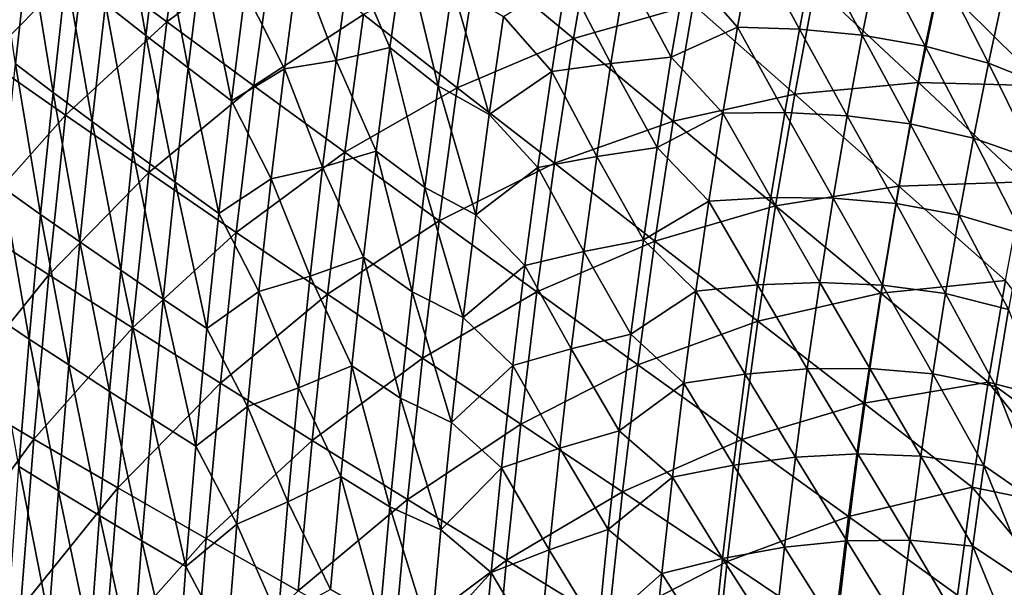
# Model space of a CAD drawing. Header units: millimetres. Extents: x -300 to 300, y -500 to 500.
# Tile 577 of 656: x -245 to -164, y 129 to 176. Entities that reach past the tile are written whole.
import ezdxf

# ---------------------------------------------------------------- set-up
doc = ezdxf.new("R2010")
doc.units = ezdxf.units.MM
doc.header["$LTSCALE"] = 81.481481
doc.layers.add('20', color=7, linetype='CONTINUOUS')
doc.layers.add('22', color=7, linetype='CONTINUOUS')

msp = doc.modelspace()

# ---------------------------------------------------------------- linework, layer by layer
at = {"layer": '20', "color": 7, "linetype": 'CONTINUOUS'}
for points in [[(-233.155, 175.691, 55.305), (-231.514, 187.835, 55.445), (-240.044, 180.812, 52.918), (-233.155, 175.691, 55.305)], [(-233.155, 175.691, 55.305), (-224.332, 182.168, 57.669), (-231.514, 187.835, 55.445), (-233.155, 175.691, 55.305)], [(-248.139, 172.54, 50.232), (-240.044, 180.812, 52.918), (-246.581, 185.729, 50.365), (-248.139, 172.54, 50.232)], [(-199.4, 174.3, 63.561), (-197.683, 184.34, 63.701), (-207.408, 180.947, 61.794), (-199.4, 174.3, 63.561)], [(-199.4, 174.3, 63.561), (-189.485, 177.114, 65.322), (-197.683, 184.34, 63.701), (-199.4, 174.3, 63.561)], [(-225.932, 170.372, 57.531), (-224.332, 182.168, 57.669), (-233.155, 175.691, 55.305), (-225.932, 170.372, 57.531)], [(-225.932, 170.372, 57.531), (-216.838, 176.294, 59.737), (-224.332, 182.168, 57.669), (-225.932, 170.372, 57.531)], [(-241.573, 167.952, 52.784), (-240.044, 180.812, 52.918), (-248.139, 172.54, 50.232), (-241.573, 167.952, 52.784)], [(-241.573, 167.952, 52.784), (-233.155, 175.691, 55.305), (-240.044, 180.812, 52.918), (-241.573, 167.952, 52.784)], [(-209.049, 170.219, 61.655), (-207.408, 180.947, 61.794), (-216.838, 176.294, 59.737), (-209.049, 170.219, 61.655)], [(-209.049, 170.219, 61.655), (-199.4, 174.3, 63.561), (-207.408, 180.947, 61.794), (-209.049, 170.219, 61.655)], [(-170.774, 170.649, 68.289), (-169.028, 178.985, 68.418), (-179.347, 178.671, 66.94), (-170.774, 170.649, 68.289)], [(-170.774, 170.649, 68.289), (-160.345, 170.371, 69.634), (-169.028, 178.985, 68.418), (-170.774, 170.649, 68.289)], [(-160.345, 170.371, 69.634), (-158.57, 178.071, 69.758), (-169.028, 178.985, 68.418), (-160.345, 170.371, 69.634)], [(-181.052, 169.681, 66.808), (-179.347, 178.671, 66.94), (-189.485, 177.114, 65.322), (-181.052, 169.681, 66.808)], [(-181.052, 169.681, 66.808), (-170.774, 170.649, 68.289), (-179.347, 178.671, 66.94), (-181.052, 169.681, 66.808)], [(-191.136, 167.453, 65.188), (-189.485, 177.114, 65.322), (-199.4, 174.3, 63.561), (-191.136, 167.453, 65.188)], [(-191.136, 167.453, 65.188), (-181.052, 169.681, 66.808), (-189.485, 177.114, 65.322), (-191.136, 167.453, 65.188)], [(-234.651, 163.177, 55.172), (-233.155, 175.691, 55.305), (-241.573, 167.952, 52.784), (-234.651, 163.177, 55.172)], [(-234.651, 163.177, 55.172), (-225.932, 170.372, 57.531), (-233.155, 175.691, 55.305), (-234.651, 163.177, 55.172)], [(-218.393, 164.862, 59.602), (-216.838, 176.294, 59.737), (-225.932, 170.372, 57.531), (-218.393, 164.862, 59.602)], [(-218.393, 164.862, 59.602), (-209.049, 170.219, 61.655), (-216.838, 176.294, 59.737), (-218.393, 164.862, 59.602)], [(-200.985, 163.951, 63.427), (-199.4, 174.3, 63.561), (-209.049, 170.219, 61.655), (-200.985, 163.951, 63.427)], [(-200.985, 163.951, 63.427), (-191.136, 167.453, 65.188), (-199.4, 174.3, 63.561), (-200.985, 163.951, 63.427)], [(-249.547, 158.948, 50.107), (-241.573, 167.952, 52.784), (-248.139, 172.54, 50.232), (-249.547, 158.948, 50.107)], [(-227.391, 158.22, 57.4), (-225.932, 170.372, 57.531), (-234.651, 163.177, 55.172), (-227.391, 158.22, 57.4)], [(-227.391, 158.22, 57.4), (-218.393, 164.862, 59.602), (-225.932, 170.372, 57.531), (-227.391, 158.22, 57.4)], [(-210.557, 159.166, 61.523), (-209.049, 170.219, 61.655), (-218.393, 164.862, 59.602), (-210.557, 159.166, 61.523)], [(-210.557, 159.166, 61.523), (-200.985, 163.951, 63.427), (-209.049, 170.219, 61.655), (-210.557, 159.166, 61.523)], [(-172.403, 162.05, 68.164), (-170.774, 170.649, 68.289), (-181.052, 169.681, 66.808), (-172.403, 162.05, 68.164)], [(-172.403, 162.05, 68.164), (-162.006, 162.424, 69.513), (-170.774, 170.649, 68.289), (-172.403, 162.05, 68.164)], [(-162.006, 162.424, 69.513), (-160.345, 170.371, 69.634), (-170.774, 170.649, 68.289), (-162.006, 162.424, 69.513)], [(-182.636, 160.413, 66.681), (-181.052, 169.681, 66.808), (-191.136, 167.453, 65.188), (-182.636, 160.413, 66.681)], [(-182.636, 160.413, 66.681), (-172.403, 162.05, 68.164), (-181.052, 169.681, 66.808), (-182.636, 160.413, 66.681)], [(-242.956, 154.704, 52.66), (-241.573, 167.952, 52.784), (-249.547, 158.948, 50.107), (-242.956, 154.704, 52.66)], [(-242.956, 154.704, 52.66), (-234.651, 163.177, 55.172), (-241.573, 167.952, 52.784), (-242.956, 154.704, 52.66)], [(-192.662, 157.497, 65.061), (-191.136, 167.453, 65.188), (-200.985, 163.951, 63.427), (-192.662, 157.497, 65.061)], [(-192.662, 157.497, 65.061), (-182.636, 160.413, 66.681), (-191.136, 167.453, 65.188), (-192.662, 157.497, 65.061)], [(-219.812, 153.087, 59.474), (-218.393, 164.862, 59.602), (-227.391, 158.22, 57.4), (-219.812, 153.087, 59.474)], [(-219.812, 153.087, 59.474), (-210.557, 159.166, 61.523), (-218.393, 164.862, 59.602), (-219.812, 153.087, 59.474)], [(-202.441, 153.291, 63.301), (-200.985, 163.951, 63.427), (-210.557, 159.166, 61.523), (-202.441, 153.291, 63.301)], [(-202.441, 153.291, 63.301), (-192.662, 157.497, 65.061), (-200.985, 163.951, 63.427), (-202.441, 153.291, 63.301)], [(-236.004, 150.289, 55.048), (-234.651, 163.177, 55.172), (-242.956, 154.704, 52.66), (-236.004, 150.289, 55.048)], [(-236.004, 150.289, 55.048), (-227.391, 158.22, 57.4), (-234.651, 163.177, 55.172), (-236.004, 150.289, 55.048)], [(-173.915, 153.187, 68.045), (-172.403, 162.05, 68.164), (-182.636, 160.413, 66.681), (-173.915, 153.187, 68.045)], [(-173.915, 153.187, 68.045), (-163.555, 154.229, 69.397), (-172.403, 162.05, 68.164), (-173.915, 153.187, 68.045)], [(-163.555, 154.229, 69.397), (-162.006, 162.424, 69.513), (-172.403, 162.05, 68.164), (-163.555, 154.229, 69.397)], [(-184.099, 150.863, 66.56), (-182.636, 160.413, 66.681), (-192.662, 157.497, 65.061), (-184.099, 150.863, 66.56)], [(-184.099, 150.863, 66.56), (-173.915, 153.187, 68.045), (-182.636, 160.413, 66.681), (-184.099, 150.863, 66.56)], [(-250.809, 144.952, 49.992), (-242.956, 154.704, 52.66), (-249.547, 158.948, 50.107), (-250.809, 144.952, 49.992)], [(-211.932, 147.784, 61.4), (-210.557, 159.166, 61.523), (-219.812, 153.087, 59.474), (-211.932, 147.784, 61.4)], [(-211.932, 147.784, 61.4), (-202.441, 153.291, 63.301), (-210.557, 159.166, 61.523), (-211.932, 147.784, 61.4)], [(-228.711, 145.708, 57.278), (-227.391, 158.22, 57.4), (-236.004, 150.289, 55.048), (-228.711, 145.708, 57.278)], [(-228.711, 145.708, 57.278), (-219.812, 153.087, 59.474), (-227.391, 158.22, 57.4), (-228.711, 145.708, 57.278)], [(-194.064, 147.244, 64.94), (-192.662, 157.497, 65.061), (-202.441, 153.291, 63.301), (-194.064, 147.244, 64.94)], [(-194.064, 147.244, 64.94), (-184.099, 150.863, 66.56), (-192.662, 157.497, 65.061), (-194.064, 147.244, 64.94)], [(-244.194, 141.065, 52.544), (-242.956, 154.704, 52.66), (-250.809, 144.952, 49.992), (-244.194, 141.065, 52.544)], [(-244.194, 141.065, 52.544), (-236.004, 150.289, 55.048), (-242.956, 154.704, 52.66), (-244.194, 141.065, 52.544)], [(-164.994, 145.782, 69.286), (-163.555, 154.229, 69.397), (-173.915, 153.187, 68.045), (-164.994, 145.782, 69.286)], [(-164.994, 145.782, 69.286), (-155.052, 143.226, 70.472), (-163.555, 154.229, 69.397), (-164.994, 145.782, 69.286)], [(-221.096, 140.967, 59.355), (-219.812, 153.087, 59.474), (-228.711, 145.708, 57.278), (-221.096, 140.967, 59.355)], [(-221.096, 140.967, 59.355), (-211.932, 147.784, 61.4), (-219.812, 153.087, 59.474), (-221.096, 140.967, 59.355)], [(-203.77, 142.317, 63.182), (-202.441, 153.291, 63.301), (-211.932, 147.784, 61.4), (-203.77, 142.317, 63.182)], [(-203.77, 142.317, 63.182), (-194.064, 147.244, 64.94), (-202.441, 153.291, 63.301), (-203.77, 142.317, 63.182)], [(-175.313, 144.056, 67.931), (-173.915, 153.187, 68.045), (-184.099, 150.863, 66.56), (-175.313, 144.056, 67.931)], [(-175.313, 144.056, 67.931), (-164.994, 145.782, 69.286), (-173.915, 153.187, 68.045), (-175.313, 144.056, 67.931)], [(-185.443, 141.03, 66.445), (-184.099, 150.863, 66.56), (-194.064, 147.244, 64.94), (-185.443, 141.03, 66.445)], [(-185.443, 141.03, 66.445), (-175.313, 144.056, 67.931), (-184.099, 150.863, 66.56), (-185.443, 141.03, 66.445)], [(-237.217, 137.023, 54.934), (-236.004, 150.289, 55.048), (-244.194, 141.065, 52.544), (-237.217, 137.023, 54.934)], [(-237.217, 137.023, 54.934), (-228.711, 145.708, 57.278), (-236.004, 150.289, 55.048), (-237.217, 137.023, 54.934)], [(-213.177, 136.071, 61.284), (-211.932, 147.784, 61.4), (-221.096, 140.967, 59.355), (-213.177, 136.071, 61.284)], [(-213.177, 136.071, 61.284), (-203.77, 142.317, 63.182), (-211.932, 147.784, 61.4), (-213.177, 136.071, 61.284)], [(-195.343, 136.69, 64.826), (-194.064, 147.244, 64.94), (-203.77, 142.317, 63.182), (-195.343, 136.69, 64.826)], [(-195.343, 136.69, 64.826), (-185.443, 141.03, 66.445), (-194.064, 147.244, 64.94), (-195.343, 136.69, 64.826)], [(-229.895, 132.833, 57.165), (-228.711, 145.708, 57.278), (-237.217, 137.023, 54.934), (-229.895, 132.833, 57.165)], [(-229.895, 132.833, 57.165), (-221.096, 140.967, 59.355), (-228.711, 145.708, 57.278), (-229.895, 132.833, 57.165)], [(-166.323, 137.083, 69.179), (-164.994, 145.782, 69.286), (-175.313, 144.056, 67.931), (-166.323, 137.083, 69.179)], [(-166.323, 137.083, 69.179), (-156.386, 135.049, 70.37), (-164.994, 145.782, 69.286), (-166.323, 137.083, 69.179)], [(-156.386, 135.049, 70.37), (-155.052, 143.226, 70.472), (-164.994, 145.782, 69.286), (-156.386, 135.049, 70.37)], [(-251.927, 130.545, 49.887), (-244.194, 141.065, 52.544), (-250.809, 144.952, 49.992), (-251.927, 130.545, 49.887)], [(-176.598, 134.656, 67.823), (-175.313, 144.056, 67.931), (-185.443, 141.03, 66.445), (-176.598, 134.656, 67.823)], [(-176.598, 134.656, 67.823), (-166.323, 137.083, 69.179), (-175.313, 144.056, 67.931), (-176.598, 134.656, 67.823)], [(-204.973, 131.024, 63.07), (-203.77, 142.317, 63.182), (-213.177, 136.071, 61.284), (-204.973, 131.024, 63.07)], [(-204.973, 131.024, 63.07), (-195.343, 136.69, 64.826), (-203.77, 142.317, 63.182), (-204.973, 131.024, 63.07)], [(-245.292, 127.029, 52.439), (-244.194, 141.065, 52.544), (-251.927, 130.545, 49.887), (-245.292, 127.029, 52.439)], [(-245.292, 127.029, 52.439), (-237.217, 137.023, 54.934), (-244.194, 141.065, 52.544), (-245.292, 127.029, 52.439)], [(-222.248, 128.497, 59.245), (-221.096, 140.967, 59.355), (-229.895, 132.833, 57.165), (-222.248, 128.497, 59.245)], [(-222.248, 128.497, 59.245), (-213.177, 136.071, 61.284), (-221.096, 140.967, 59.355), (-222.248, 128.497, 59.245)], [(-186.67, 130.911, 66.337), (-185.443, 141.03, 66.445), (-195.343, 136.69, 64.826), (-186.67, 130.911, 66.337)], [(-186.67, 130.911, 66.337), (-176.598, 134.656, 67.823), (-185.443, 141.03, 66.445), (-186.67, 130.911, 66.337)], [(-238.292, 123.376, 54.829), (-237.217, 137.023, 54.934), (-245.292, 127.029, 52.439), (-238.292, 123.376, 54.829)], [(-238.292, 123.376, 54.829), (-229.895, 132.833, 57.165), (-237.217, 137.023, 54.934), (-238.292, 123.376, 54.829)], [(-196.502, 125.834, 64.719), (-195.343, 136.69, 64.826), (-204.973, 131.024, 63.07), (-196.502, 125.834, 64.719)], [(-196.502, 125.834, 64.719), (-186.67, 130.911, 66.337), (-195.343, 136.69, 64.826), (-196.502, 125.834, 64.719)], [(-167.545, 128.129, 69.079), (-166.323, 137.083, 69.179), (-176.598, 134.656, 67.823), (-167.545, 128.129, 69.079)], [(-167.545, 128.129, 69.079), (-157.616, 126.628, 70.273), (-166.323, 137.083, 69.179), (-167.545, 128.129, 69.079)], [(-157.616, 126.628, 70.273), (-156.386, 135.049, 70.37), (-166.323, 137.083, 69.179), (-157.616, 126.628, 70.273)], [(-214.294, 124.022, 61.177), (-213.177, 136.071, 61.284), (-222.248, 128.497, 59.245), (-214.294, 124.022, 61.177)], [(-214.294, 124.022, 61.177), (-204.973, 131.024, 63.07), (-213.177, 136.071, 61.284), (-214.294, 124.022, 61.177)], [(-177.77, 124.985, 67.721), (-176.598, 134.656, 67.823), (-186.67, 130.911, 66.337), (-177.77, 124.985, 67.721)], [(-177.77, 124.985, 67.721), (-167.545, 128.129, 69.079), (-176.598, 134.656, 67.823), (-177.77, 124.985, 67.721)], [(-230.945, 119.59, 57.062), (-229.895, 132.833, 57.165), (-238.292, 123.376, 54.829), (-230.945, 119.59, 57.062)], [(-230.945, 119.59, 57.062), (-222.248, 128.497, 59.245), (-229.895, 132.833, 57.165), (-230.945, 119.59, 57.062)], [(-206.053, 119.412, 62.967), (-204.973, 131.024, 63.07), (-214.294, 124.022, 61.177), (-206.053, 119.412, 62.967)], [(-206.053, 119.412, 62.967), (-196.502, 125.834, 64.719), (-204.973, 131.024, 63.07), (-206.053, 119.412, 62.967)], [(-187.782, 120.503, 66.236), (-186.67, 130.911, 66.337), (-196.502, 125.834, 64.719), (-187.782, 120.503, 66.236)], [(-187.782, 120.503, 66.236), (-177.77, 124.985, 67.721), (-186.67, 130.911, 66.337), (-187.782, 120.503, 66.236)], [(-252.903, 115.724, 49.792), (-245.292, 127.029, 52.439), (-251.927, 130.545, 49.887), (-252.903, 115.724, 49.792)]]:
    msp.add_3dface(points, dxfattribs=at)
at = {"layer": '22', "color": 7, "linetype": 'CONTINUOUS'}
for points in [[(-238.249, 177.171, 37.759), (-237.073, 186.712, 37.853), (-234.881, 174.552, 39.019), (-238.249, 177.171, 37.759)], [(-234.881, 174.552, 39.019), (-237.073, 186.712, 37.853), (-233.716, 183.961, 39.114), (-234.881, 174.552, 39.019)], [(-245.721, 172.203, 35.043), (-247.591, 184.656, 33.761), (-244.608, 182.224, 35.129), (-245.721, 172.203, 35.043)], [(-234.881, 174.552, 39.019), (-233.716, 183.961, 39.114), (-231.392, 171.872, 40.242), (-234.881, 174.552, 39.019)], [(-231.392, 171.872, 40.242), (-233.716, 183.961, 39.114), (-230.24, 181.146, 40.338), (-231.392, 171.872, 40.242)], [(-245.721, 172.203, 35.043), (-244.608, 182.224, 35.129), (-242.597, 169.836, 36.374), (-245.721, 172.203, 35.043)], [(-242.597, 169.836, 36.374), (-244.608, 182.224, 35.129), (-241.493, 179.729, 36.462), (-242.597, 169.836, 36.374)], [(-184.524, 182.231, 50.859), (-185.808, 175.254, 50.76), (-190.035, 180.069, 49.94), (-184.524, 182.231, 50.859)], [(-184.524, 182.231, 50.859), (-180.654, 175.09, 51.608), (-185.808, 175.254, 50.76), (-184.524, 182.231, 50.859)], [(-179.355, 181.845, 51.707), (-180.654, 175.09, 51.608), (-184.524, 182.231, 50.859), (-179.355, 181.845, 51.707)], [(-213.435, 181.949, 44.989), (-214.642, 173.543, 44.889), (-217.923, 181.138, 43.874), (-213.435, 181.949, 44.989)], [(-213.435, 181.949, 44.989), (-210.63, 170.384, 45.916), (-214.642, 173.543, 44.889), (-213.435, 181.949, 44.989)], [(-209.441, 178.644, 46.015), (-210.63, 170.384, 45.916), (-213.435, 181.949, 44.989), (-209.441, 178.644, 46.015)], [(-179.355, 181.845, 51.707), (-175.449, 174.583, 52.416), (-180.654, 175.09, 51.608), (-179.355, 181.845, 51.707)], [(-174.14, 181.114, 52.514), (-175.449, 174.583, 52.416), (-179.355, 181.845, 51.707), (-174.14, 181.114, 52.514)], [(-231.392, 171.872, 40.242), (-230.24, 181.146, 40.338), (-227.787, 169.133, 41.427), (-231.392, 171.872, 40.242)], [(-227.787, 169.133, 41.427), (-230.24, 181.146, 40.338), (-226.648, 178.268, 41.522), (-227.787, 169.133, 41.427)], [(-223.399, 171.787, 42.629), (-226.648, 178.268, 41.522), (-222.22, 180.714, 42.728), (-223.399, 171.787, 42.629)], [(-223.399, 171.787, 42.629), (-222.22, 180.714, 42.728), (-219.112, 172.484, 43.775), (-223.399, 171.787, 42.629)], [(-222.22, 180.714, 42.728), (-217.923, 181.138, 43.874), (-219.112, 172.484, 43.775), (-222.22, 180.714, 42.728)], [(-217.923, 181.138, 43.874), (-214.642, 173.543, 44.889), (-219.112, 172.484, 43.775), (-217.923, 181.138, 43.874)], [(-174.14, 181.114, 52.514), (-170.214, 173.667, 53.184), (-175.449, 174.583, 52.416), (-174.14, 181.114, 52.514)], [(-168.901, 179.972, 53.28), (-170.214, 173.667, 53.184), (-174.14, 181.114, 52.514), (-168.901, 179.972, 53.28)], [(-195.066, 179.78, 49.013), (-196.303, 172.237, 48.913), (-199.996, 179.334, 48.049), (-195.066, 179.78, 49.013)], [(-195.066, 179.78, 49.013), (-191.292, 172.751, 49.84), (-196.303, 172.237, 48.913), (-195.066, 179.78, 49.013)], [(-190.035, 180.069, 49.94), (-191.292, 172.751, 49.84), (-195.066, 179.78, 49.013), (-190.035, 180.069, 49.94)], [(-190.035, 180.069, 49.94), (-185.808, 175.254, 50.76), (-191.292, 172.751, 49.84), (-190.035, 180.069, 49.94)], [(-168.901, 179.972, 53.28), (-164.979, 172.246, 53.91), (-170.214, 173.667, 53.184), (-168.901, 179.972, 53.28)], [(-163.668, 178.321, 54.004), (-164.979, 172.246, 53.91), (-168.901, 179.972, 53.28), (-163.668, 178.321, 54.004)], [(-242.597, 169.836, 36.374), (-241.493, 179.729, 36.462), (-239.345, 167.41, 37.669), (-242.597, 169.836, 36.374)], [(-239.345, 167.41, 37.669), (-241.493, 179.729, 36.462), (-238.249, 177.171, 37.759), (-239.345, 167.41, 37.669)], [(-199.996, 179.334, 48.049), (-201.214, 171.562, 47.949), (-205.222, 176.14, 47.014), (-199.996, 179.334, 48.049)], [(-199.996, 179.334, 48.049), (-196.303, 172.237, 48.913), (-201.214, 171.562, 47.949), (-199.996, 179.334, 48.049)], [(-227.787, 169.133, 41.427), (-226.648, 178.268, 41.522), (-223.399, 171.787, 42.629), (-227.787, 169.133, 41.427)], [(-209.441, 178.644, 46.015), (-206.407, 167.999, 46.915), (-210.63, 170.384, 45.916), (-209.441, 178.644, 46.015)], [(-205.222, 176.14, 47.014), (-206.407, 167.999, 46.915), (-209.441, 178.644, 46.015), (-205.222, 176.14, 47.014)], [(-163.668, 178.321, 54.004), (-159.781, 170.194, 54.592), (-164.979, 172.246, 53.91), (-163.668, 178.321, 54.004)], [(-158.482, 176.034, 54.684), (-159.781, 170.194, 54.592), (-163.668, 178.321, 54.004), (-158.482, 176.034, 54.684)], [(-239.345, 167.41, 37.669), (-238.249, 177.171, 37.759), (-235.966, 164.927, 38.929), (-239.345, 167.41, 37.669)], [(-235.966, 164.927, 38.929), (-238.249, 177.171, 37.759), (-234.881, 174.552, 39.019), (-235.966, 164.927, 38.929)], [(-205.222, 176.14, 47.014), (-201.214, 171.562, 47.949), (-206.407, 167.999, 46.915), (-205.222, 176.14, 47.014)], [(-185.808, 175.254, 50.76), (-187.023, 168.114, 50.663), (-191.292, 172.751, 49.84), (-185.808, 175.254, 50.76)], [(-185.808, 175.254, 50.76), (-181.884, 168.176, 51.512), (-187.023, 168.114, 50.663), (-185.808, 175.254, 50.76)], [(-180.654, 175.09, 51.608), (-181.884, 168.176, 51.512), (-185.808, 175.254, 50.76), (-180.654, 175.09, 51.608)], [(-180.654, 175.09, 51.608), (-176.69, 167.897, 52.321), (-181.884, 168.176, 51.512), (-180.654, 175.09, 51.608)], [(-175.449, 174.583, 52.416), (-176.69, 167.897, 52.321), (-180.654, 175.09, 51.608), (-175.449, 174.583, 52.416)], [(-235.966, 164.927, 38.929), (-234.881, 174.552, 39.019), (-232.466, 162.386, 40.151), (-235.966, 164.927, 38.929)], [(-232.466, 162.386, 40.151), (-234.881, 174.552, 39.019), (-231.392, 171.872, 40.242), (-232.466, 162.386, 40.151)], [(-175.449, 174.583, 52.416), (-171.462, 167.211, 53.09), (-176.69, 167.897, 52.321), (-175.449, 174.583, 52.416)], [(-170.214, 173.667, 53.184), (-171.462, 167.211, 53.09), (-175.449, 174.583, 52.416), (-170.214, 173.667, 53.184)], [(-214.642, 173.543, 44.889), (-215.774, 164.944, 44.792), (-219.112, 172.484, 43.775), (-214.642, 173.543, 44.889)], [(-214.642, 173.543, 44.889), (-211.745, 161.934, 45.821), (-215.774, 164.944, 44.792), (-214.642, 173.543, 44.889)], [(-210.63, 170.384, 45.916), (-211.745, 161.934, 45.821), (-214.642, 173.543, 44.889), (-210.63, 170.384, 45.916)], [(-170.214, 173.667, 53.184), (-166.226, 166.025, 53.818), (-171.462, 167.211, 53.09), (-170.214, 173.667, 53.184)], [(-164.979, 172.246, 53.91), (-166.226, 166.025, 53.818), (-170.214, 173.667, 53.184), (-164.979, 172.246, 53.91)], [(-223.399, 171.787, 42.629), (-219.112, 172.484, 43.775), (-220.225, 163.632, 43.68), (-223.399, 171.787, 42.629)], [(-219.112, 172.484, 43.775), (-215.774, 164.944, 44.792), (-220.225, 163.632, 43.68), (-219.112, 172.484, 43.775)], [(-191.292, 172.751, 49.84), (-192.478, 165.262, 49.744), (-196.303, 172.237, 48.913), (-191.292, 172.751, 49.84)], [(-191.292, 172.751, 49.84), (-187.023, 168.114, 50.663), (-192.478, 165.262, 49.744), (-191.292, 172.751, 49.84)], [(-246.752, 161.952, 34.96), (-245.721, 172.203, 35.043), (-243.621, 159.716, 36.29), (-246.752, 161.952, 34.96)], [(-243.621, 159.716, 36.29), (-245.721, 172.203, 35.043), (-242.597, 169.836, 36.374), (-243.621, 159.716, 36.29)], [(-232.466, 162.386, 40.151), (-231.392, 171.872, 40.242), (-228.848, 159.79, 41.335), (-232.466, 162.386, 40.151)], [(-228.848, 159.79, 41.335), (-231.392, 171.872, 40.242), (-227.787, 169.133, 41.427), (-228.848, 159.79, 41.335)], [(-224.501, 162.655, 42.535), (-227.787, 169.133, 41.427), (-223.399, 171.787, 42.629), (-224.501, 162.655, 42.535)], [(-224.501, 162.655, 42.535), (-223.399, 171.787, 42.629), (-220.225, 163.632, 43.68), (-224.501, 162.655, 42.535)], [(-196.303, 172.237, 48.913), (-197.469, 164.519, 48.817), (-201.214, 171.562, 47.949), (-196.303, 172.237, 48.913)], [(-196.303, 172.237, 48.913), (-192.478, 165.262, 49.744), (-197.469, 164.519, 48.817), (-196.303, 172.237, 48.913)], [(-164.979, 172.246, 53.91), (-161.017, 164.214, 54.503), (-166.226, 166.025, 53.818), (-164.979, 172.246, 53.91)], [(-159.781, 170.194, 54.592), (-161.017, 164.214, 54.503), (-164.979, 172.246, 53.91), (-159.781, 170.194, 54.592)], [(-201.214, 171.562, 47.949), (-202.359, 163.613, 47.853), (-206.407, 167.999, 46.915), (-201.214, 171.562, 47.949)], [(-201.214, 171.562, 47.949), (-197.469, 164.519, 48.817), (-202.359, 163.613, 47.853), (-201.214, 171.562, 47.949)], [(-210.63, 170.384, 45.916), (-207.517, 159.671, 46.82), (-211.745, 161.934, 45.821), (-210.63, 170.384, 45.916)], [(-206.407, 167.999, 46.915), (-207.517, 159.671, 46.82), (-210.63, 170.384, 45.916), (-206.407, 167.999, 46.915)], [(-243.621, 159.716, 36.29), (-242.597, 169.836, 36.374), (-240.36, 157.426, 37.584), (-243.621, 159.716, 36.29)], [(-240.36, 157.426, 37.584), (-242.597, 169.836, 36.374), (-239.345, 167.41, 37.669), (-240.36, 157.426, 37.584)], [(-228.848, 159.79, 41.335), (-227.787, 169.133, 41.427), (-224.501, 162.655, 42.535), (-228.848, 159.79, 41.335)], [(-206.407, 167.999, 46.915), (-202.359, 163.613, 47.853), (-207.517, 159.671, 46.82), (-206.407, 167.999, 46.915)], [(-187.023, 168.114, 50.663), (-188.17, 160.81, 50.569), (-192.478, 165.262, 49.744), (-187.023, 168.114, 50.663)], [(-187.023, 168.114, 50.663), (-183.046, 161.102, 51.419), (-188.17, 160.81, 50.569), (-187.023, 168.114, 50.663)], [(-181.884, 168.176, 51.512), (-183.046, 161.102, 51.419), (-187.023, 168.114, 50.663), (-181.884, 168.176, 51.512)], [(-181.884, 168.176, 51.512), (-177.865, 161.054, 52.229), (-183.046, 161.102, 51.419), (-181.884, 168.176, 51.512)], [(-176.69, 167.897, 52.321), (-177.865, 161.054, 52.229), (-181.884, 168.176, 51.512), (-176.69, 167.897, 52.321)], [(-176.69, 167.897, 52.321), (-172.644, 160.604, 52.999), (-177.865, 161.054, 52.229), (-176.69, 167.897, 52.321)], [(-171.462, 167.211, 53.09), (-172.644, 160.604, 52.999), (-176.69, 167.897, 52.321), (-171.462, 167.211, 53.09)], [(-240.36, 157.426, 37.584), (-239.345, 167.41, 37.669), (-236.972, 155.083, 38.842), (-240.36, 157.426, 37.584)], [(-236.972, 155.083, 38.842), (-239.345, 167.41, 37.669), (-235.966, 164.927, 38.929), (-236.972, 155.083, 38.842)], [(-171.462, 167.211, 53.09), (-167.409, 159.657, 53.729), (-172.644, 160.604, 52.999), (-171.462, 167.211, 53.09)], [(-166.226, 166.025, 53.818), (-167.409, 159.657, 53.729), (-171.462, 167.211, 53.09), (-166.226, 166.025, 53.818)], [(-166.226, 166.025, 53.818), (-162.191, 158.093, 54.416), (-167.409, 159.657, 53.729), (-166.226, 166.025, 53.818)], [(-161.017, 164.214, 54.503), (-162.191, 158.093, 54.416), (-166.226, 166.025, 53.818), (-161.017, 164.214, 54.503)], [(-192.478, 165.262, 49.744), (-193.594, 157.602, 49.65), (-197.469, 164.519, 48.817), (-192.478, 165.262, 49.744)], [(-192.478, 165.262, 49.744), (-188.17, 160.81, 50.569), (-193.594, 157.602, 49.65), (-192.478, 165.262, 49.744)], [(-236.972, 155.083, 38.842), (-235.966, 164.927, 38.929), (-233.462, 152.687, 40.064), (-236.972, 155.083, 38.842)], [(-233.462, 152.687, 40.064), (-235.966, 164.927, 38.929), (-232.466, 162.386, 40.151), (-233.462, 152.687, 40.064)], [(-215.774, 164.944, 44.792), (-216.83, 156.15, 44.7), (-220.225, 163.632, 43.68), (-215.774, 164.944, 44.792)], [(-215.774, 164.944, 44.792), (-212.786, 153.295, 45.729), (-216.83, 156.15, 44.7), (-215.774, 164.944, 44.792)], [(-211.745, 161.934, 45.821), (-212.786, 153.295, 45.729), (-215.774, 164.944, 44.792), (-211.745, 161.934, 45.821)], [(-197.469, 164.519, 48.817), (-198.564, 156.627, 48.724), (-202.359, 163.613, 47.853), (-197.469, 164.519, 48.817)], [(-197.469, 164.519, 48.817), (-193.594, 157.602, 49.65), (-198.564, 156.627, 48.724), (-197.469, 164.519, 48.817)], [(-224.501, 162.655, 42.535), (-220.225, 163.632, 43.68), (-221.261, 154.58, 43.589), (-224.501, 162.655, 42.535)], [(-220.225, 163.632, 43.68), (-216.83, 156.15, 44.7), (-221.261, 154.58, 43.589), (-220.225, 163.632, 43.68)], [(-202.359, 163.613, 47.853), (-203.433, 155.484, 47.761), (-207.517, 159.671, 46.82), (-202.359, 163.613, 47.853)], [(-202.359, 163.613, 47.853), (-198.564, 156.627, 48.724), (-203.433, 155.484, 47.761), (-202.359, 163.613, 47.853)], [(-225.525, 153.316, 42.445), (-228.848, 159.79, 41.335), (-224.501, 162.655, 42.535), (-225.525, 153.316, 42.445)], [(-225.525, 153.316, 42.445), (-224.501, 162.655, 42.535), (-221.261, 154.58, 43.589), (-225.525, 153.316, 42.445)], [(-247.703, 151.467, 34.882), (-246.752, 161.952, 34.96), (-244.565, 149.368, 36.21), (-247.703, 151.467, 34.882)], [(-244.565, 149.368, 36.21), (-246.752, 161.952, 34.96), (-243.621, 159.716, 36.29), (-244.565, 149.368, 36.21)], [(-233.462, 152.687, 40.064), (-232.466, 162.386, 40.151), (-229.833, 150.238, 41.248), (-233.462, 152.687, 40.064)], [(-229.833, 150.238, 41.248), (-232.466, 162.386, 40.151), (-228.848, 159.79, 41.335), (-229.833, 150.238, 41.248)], [(-211.745, 161.934, 45.821), (-208.555, 151.156, 46.729), (-212.786, 153.295, 45.729), (-211.745, 161.934, 45.821)], [(-207.517, 159.671, 46.82), (-208.555, 151.156, 46.729), (-211.745, 161.934, 45.821), (-207.517, 159.671, 46.82)], [(-183.046, 161.102, 51.419), (-184.141, 153.866, 51.329), (-188.17, 160.81, 50.569), (-183.046, 161.102, 51.419)], [(-183.046, 161.102, 51.419), (-178.973, 154.055, 52.139), (-184.141, 153.866, 51.329), (-183.046, 161.102, 51.419)], [(-177.865, 161.054, 52.229), (-178.973, 154.055, 52.139), (-183.046, 161.102, 51.419), (-177.865, 161.054, 52.229)], [(-177.865, 161.054, 52.229), (-173.761, 153.843, 52.911), (-178.973, 154.055, 52.139), (-177.865, 161.054, 52.229)], [(-172.644, 160.604, 52.999), (-173.761, 153.843, 52.911), (-177.865, 161.054, 52.229), (-172.644, 160.604, 52.999)], [(-188.17, 160.81, 50.569), (-189.249, 153.341, 50.479), (-193.594, 157.602, 49.65), (-188.17, 160.81, 50.569)], [(-188.17, 160.81, 50.569), (-184.141, 153.866, 51.329), (-189.249, 153.341, 50.479), (-188.17, 160.81, 50.569)], [(-172.644, 160.604, 52.999), (-168.528, 153.142, 53.642), (-173.761, 153.843, 52.911), (-172.644, 160.604, 52.999)], [(-167.409, 159.657, 53.729), (-168.528, 153.142, 53.642), (-172.644, 160.604, 52.999), (-167.409, 159.657, 53.729)], [(-244.565, 149.368, 36.21), (-243.621, 159.716, 36.29), (-241.296, 147.219, 37.503), (-244.565, 149.368, 36.21)], [(-241.296, 147.219, 37.503), (-243.621, 159.716, 36.29), (-240.36, 157.426, 37.584), (-241.296, 147.219, 37.503)], [(-229.833, 150.238, 41.248), (-228.848, 159.79, 41.335), (-225.525, 153.316, 42.445), (-229.833, 150.238, 41.248)], [(-207.517, 159.671, 46.82), (-203.433, 155.484, 47.761), (-208.555, 151.156, 46.729), (-207.517, 159.671, 46.82)], [(-167.409, 159.657, 53.729), (-163.304, 151.83, 54.332), (-168.528, 153.142, 53.642), (-167.409, 159.657, 53.729)], [(-162.191, 158.093, 54.416), (-163.304, 151.83, 54.332), (-167.409, 159.657, 53.729), (-162.191, 158.093, 54.416)], [(-241.296, 147.219, 37.503), (-240.36, 157.426, 37.584), (-237.9, 145.02, 38.761), (-241.296, 147.219, 37.503)], [(-237.9, 145.02, 38.761), (-240.36, 157.426, 37.584), (-236.972, 155.083, 38.842), (-237.9, 145.02, 38.761)], [(-193.594, 157.602, 49.65), (-194.64, 149.769, 49.56), (-198.564, 156.627, 48.724), (-193.594, 157.602, 49.65)], [(-193.594, 157.602, 49.65), (-189.249, 153.341, 50.479), (-194.64, 149.769, 49.56), (-193.594, 157.602, 49.65)], [(-216.83, 156.15, 44.7), (-217.813, 147.161, 44.612), (-221.261, 154.58, 43.589), (-216.83, 156.15, 44.7)], [(-216.83, 156.15, 44.7), (-213.754, 144.465, 45.642), (-217.813, 147.161, 44.612), (-216.83, 156.15, 44.7)], [(-212.786, 153.295, 45.729), (-213.754, 144.465, 45.642), (-216.83, 156.15, 44.7), (-212.786, 153.295, 45.729)], [(-198.564, 156.627, 48.724), (-199.588, 148.557, 48.635), (-203.433, 155.484, 47.761), (-198.564, 156.627, 48.724)], [(-198.564, 156.627, 48.724), (-194.64, 149.769, 49.56), (-199.588, 148.557, 48.635), (-198.564, 156.627, 48.724)], [(-203.433, 155.484, 47.761), (-204.436, 147.174, 47.672), (-208.555, 151.156, 46.729), (-203.433, 155.484, 47.761)], [(-203.433, 155.484, 47.761), (-199.588, 148.557, 48.635), (-204.436, 147.174, 47.672), (-203.433, 155.484, 47.761)], [(-237.9, 145.02, 38.761), (-236.972, 155.083, 38.842), (-234.38, 142.771, 39.982), (-237.9, 145.02, 38.761)], [(-234.38, 142.771, 39.982), (-236.972, 155.083, 38.842), (-233.462, 152.687, 40.064), (-234.38, 142.771, 39.982)], [(-225.525, 153.316, 42.445), (-221.261, 154.58, 43.589), (-222.223, 145.328, 43.502), (-225.525, 153.316, 42.445)], [(-221.261, 154.58, 43.589), (-217.813, 147.161, 44.612), (-222.223, 145.328, 43.502), (-221.261, 154.58, 43.589)], [(-184.141, 153.866, 51.329), (-185.17, 146.468, 51.242), (-189.249, 153.341, 50.479), (-184.141, 153.866, 51.329)], [(-184.141, 153.866, 51.329), (-180.016, 146.897, 52.053), (-185.17, 146.468, 51.242), (-184.141, 153.866, 51.329)], [(-178.973, 154.055, 52.139), (-180.016, 146.897, 52.053), (-184.141, 153.866, 51.329), (-178.973, 154.055, 52.139)], [(-178.973, 154.055, 52.139), (-174.813, 146.929, 52.826), (-180.016, 146.897, 52.053), (-178.973, 154.055, 52.139)], [(-173.761, 153.843, 52.911), (-174.813, 146.929, 52.826), (-178.973, 154.055, 52.139), (-173.761, 153.843, 52.911)], [(-173.761, 153.843, 52.911), (-169.584, 146.477, 53.558), (-174.813, 146.929, 52.826), (-173.761, 153.843, 52.911)], [(-168.528, 153.142, 53.642), (-169.584, 146.477, 53.558), (-173.761, 153.843, 52.911), (-168.528, 153.142, 53.642)], [(-226.472, 143.769, 42.359), (-229.833, 150.238, 41.248), (-225.525, 153.316, 42.445), (-226.472, 143.769, 42.359)], [(-226.472, 143.769, 42.359), (-225.525, 153.316, 42.445), (-222.223, 145.328, 43.502), (-226.472, 143.769, 42.359)], [(-212.786, 153.295, 45.729), (-209.519, 142.452, 46.642), (-213.754, 144.465, 45.642), (-212.786, 153.295, 45.729)], [(-208.555, 151.156, 46.729), (-209.519, 142.452, 46.642), (-212.786, 153.295, 45.729), (-208.555, 151.156, 46.729)], [(-189.249, 153.341, 50.479), (-190.261, 145.705, 50.392), (-194.64, 149.769, 49.56), (-189.249, 153.341, 50.479)], [(-189.249, 153.341, 50.479), (-185.17, 146.468, 51.242), (-190.261, 145.705, 50.392), (-189.249, 153.341, 50.479)], [(-168.528, 153.142, 53.642), (-164.355, 145.424, 54.25), (-169.584, 146.477, 53.558), (-168.528, 153.142, 53.642)], [(-163.304, 151.83, 54.332), (-164.355, 145.424, 54.25), (-168.528, 153.142, 53.642), (-163.304, 151.83, 54.332)], [(-234.38, 142.771, 39.982), (-233.462, 152.687, 40.064), (-230.741, 140.475, 41.166), (-234.38, 142.771, 39.982)], [(-230.741, 140.475, 41.166), (-233.462, 152.687, 40.064), (-229.833, 150.238, 41.248), (-230.741, 140.475, 41.166)], [(-245.43, 138.79, 36.135), (-247.703, 151.467, 34.882), (-244.565, 149.368, 36.21), (-245.43, 138.79, 36.135)], [(-208.555, 151.156, 46.729), (-204.436, 147.174, 47.672), (-209.519, 142.452, 46.642), (-208.555, 151.156, 46.729)], [(-163.304, 151.83, 54.332), (-159.45, 141.827, 54.877), (-164.355, 145.424, 54.25), (-163.304, 151.83, 54.332)], [(-230.741, 140.475, 41.166), (-229.833, 150.238, 41.248), (-226.472, 143.769, 42.359), (-230.741, 140.475, 41.166)], [(-194.64, 149.769, 49.56), (-195.617, 141.763, 49.475), (-199.588, 148.557, 48.635), (-194.64, 149.769, 49.56)], [(-194.64, 149.769, 49.56), (-190.261, 145.705, 50.392), (-195.617, 141.763, 49.475), (-194.64, 149.769, 49.56)], [(-245.43, 138.79, 36.135), (-244.565, 149.368, 36.21), (-242.154, 136.785, 37.427), (-245.43, 138.79, 36.135)], [(-242.154, 136.785, 37.427), (-244.565, 149.368, 36.21), (-241.296, 147.219, 37.503), (-242.154, 136.785, 37.427)], [(-199.588, 148.557, 48.635), (-200.544, 140.31, 48.549), (-204.436, 147.174, 47.672), (-199.588, 148.557, 48.635)], [(-199.588, 148.557, 48.635), (-195.617, 141.763, 49.475), (-200.544, 140.31, 48.549), (-199.588, 148.557, 48.635)], [(-242.154, 136.785, 37.427), (-241.296, 147.219, 37.503), (-238.75, 134.735, 38.684), (-242.154, 136.785, 37.427)], [(-238.75, 134.735, 38.684), (-241.296, 147.219, 37.503), (-237.9, 145.02, 38.761), (-238.75, 134.735, 38.684)], [(-217.813, 147.161, 44.612), (-218.722, 137.975, 44.529), (-222.223, 145.328, 43.502), (-217.813, 147.161, 44.612)], [(-217.813, 147.161, 44.612), (-214.65, 135.442, 45.56), (-218.722, 137.975, 44.529), (-217.813, 147.161, 44.612)], [(-213.754, 144.465, 45.642), (-214.65, 135.442, 45.56), (-217.813, 147.161, 44.612), (-213.754, 144.465, 45.642)], [(-204.436, 147.174, 47.672), (-205.369, 138.682, 47.588), (-209.519, 142.452, 46.642), (-204.436, 147.174, 47.672)], [(-204.436, 147.174, 47.672), (-200.544, 140.31, 48.549), (-205.369, 138.682, 47.588), (-204.436, 147.174, 47.672)], [(-185.17, 146.468, 51.242), (-186.133, 138.907, 51.159), (-190.261, 145.705, 50.392), (-185.17, 146.468, 51.242)], [(-185.17, 146.468, 51.242), (-180.994, 139.58, 51.971), (-186.133, 138.907, 51.159), (-185.17, 146.468, 51.242)], [(-180.016, 146.897, 52.053), (-180.994, 139.58, 51.971), (-185.17, 146.468, 51.242), (-180.016, 146.897, 52.053)], [(-180.016, 146.897, 52.053), (-175.802, 139.861, 52.744), (-180.994, 139.58, 51.971), (-180.016, 146.897, 52.053)], [(-174.813, 146.929, 52.826), (-175.802, 139.861, 52.744), (-180.016, 146.897, 52.053), (-174.813, 146.929, 52.826)], [(-174.813, 146.929, 52.826), (-170.578, 139.664, 53.477), (-175.802, 139.861, 52.744), (-174.813, 146.929, 52.826)], [(-169.584, 146.477, 53.558), (-170.578, 139.664, 53.477), (-174.813, 146.929, 52.826), (-169.584, 146.477, 53.558)], [(-169.584, 146.477, 53.558), (-165.346, 138.874, 54.171), (-170.578, 139.664, 53.477), (-169.584, 146.477, 53.558)], [(-164.355, 145.424, 54.25), (-165.346, 138.874, 54.171), (-169.584, 146.477, 53.558), (-164.355, 145.424, 54.25)], [(-190.261, 145.705, 50.392), (-191.206, 137.902, 50.309), (-195.617, 141.763, 49.475), (-190.261, 145.705, 50.392)], [(-190.261, 145.705, 50.392), (-186.133, 138.907, 51.159), (-191.206, 137.902, 50.309), (-190.261, 145.705, 50.392)], [(-238.75, 134.735, 38.684), (-237.9, 145.02, 38.761), (-235.222, 132.639, 39.905), (-238.75, 134.735, 38.684)], [(-235.222, 132.639, 39.905), (-237.9, 145.02, 38.761), (-234.38, 142.771, 39.982), (-235.222, 132.639, 39.905)], [(-226.472, 143.769, 42.359), (-222.223, 145.328, 43.502), (-223.11, 135.873, 43.42), (-226.472, 143.769, 42.359)], [(-222.223, 145.328, 43.502), (-218.722, 137.975, 44.529), (-223.11, 135.873, 43.42), (-222.223, 145.328, 43.502)], [(-164.355, 145.424, 54.25), (-160.421, 135.441, 54.801), (-165.346, 138.874, 54.171), (-164.355, 145.424, 54.25)], [(-159.45, 141.827, 54.877), (-160.421, 135.441, 54.801), (-164.355, 145.424, 54.25), (-159.45, 141.827, 54.877)], [(-213.754, 144.465, 45.642), (-210.412, 133.558, 46.56), (-214.65, 135.442, 45.56), (-213.754, 144.465, 45.642)], [(-209.519, 142.452, 46.642), (-210.412, 133.558, 46.56), (-213.754, 144.465, 45.642), (-209.519, 142.452, 46.642)], [(-227.344, 134.013, 42.279), (-230.741, 140.475, 41.166), (-226.472, 143.769, 42.359), (-227.344, 134.013, 42.279)], [(-227.344, 134.013, 42.279), (-226.472, 143.769, 42.359), (-223.11, 135.873, 43.42), (-227.344, 134.013, 42.279)], [(-235.222, 132.639, 39.905), (-234.38, 142.771, 39.982), (-231.574, 130.5, 41.089), (-235.222, 132.639, 39.905)], [(-231.574, 130.5, 41.089), (-234.38, 142.771, 39.982), (-230.741, 140.475, 41.166), (-231.574, 130.5, 41.089)], [(-209.519, 142.452, 46.642), (-205.369, 138.682, 47.588), (-210.412, 133.558, 46.56), (-209.519, 142.452, 46.642)], [(-195.617, 141.763, 49.475), (-196.526, 133.581, 49.393), (-200.544, 140.31, 48.549), (-195.617, 141.763, 49.475)], [(-195.617, 141.763, 49.475), (-191.206, 137.902, 50.309), (-196.526, 133.581, 49.393), (-195.617, 141.763, 49.475)], [(-231.574, 130.5, 41.089), (-230.741, 140.475, 41.166), (-227.344, 134.013, 42.279), (-231.574, 130.5, 41.089)], [(-200.544, 140.31, 48.549), (-201.43, 131.884, 48.469), (-205.369, 138.682, 47.588), (-200.544, 140.31, 48.549)], [(-200.544, 140.31, 48.549), (-196.526, 133.581, 49.393), (-201.43, 131.884, 48.469), (-200.544, 140.31, 48.549)], [(-175.802, 139.861, 52.744), (-176.728, 132.636, 52.665), (-180.994, 139.58, 51.971), (-175.802, 139.861, 52.744)], [(-175.802, 139.861, 52.744), (-171.51, 132.699, 53.4), (-176.728, 132.636, 52.665), (-175.802, 139.861, 52.744)], [(-170.578, 139.664, 53.477), (-171.51, 132.699, 53.4), (-175.802, 139.861, 52.744), (-170.578, 139.664, 53.477)], [(-186.133, 138.907, 51.159), (-187.031, 131.181, 51.08), (-191.206, 137.902, 50.309), (-186.133, 138.907, 51.159)], [(-186.133, 138.907, 51.159), (-181.908, 132.102, 51.891), (-187.031, 131.181, 51.08), (-186.133, 138.907, 51.159)], [(-180.994, 139.58, 51.971), (-181.908, 132.102, 51.891), (-186.133, 138.907, 51.159), (-180.994, 139.58, 51.971)], [(-180.994, 139.58, 51.971), (-176.728, 132.636, 52.665), (-181.908, 132.102, 51.891), (-180.994, 139.58, 51.971)], [(-170.578, 139.664, 53.477), (-166.277, 132.179, 54.095), (-171.51, 132.699, 53.4), (-170.578, 139.664, 53.477)], [(-165.346, 138.874, 54.171), (-166.277, 132.179, 54.095), (-170.578, 139.664, 53.477), (-165.346, 138.874, 54.171)], [(-246.218, 127.979, 36.065), (-245.43, 138.79, 36.135), (-242.936, 126.124, 37.356), (-246.218, 127.979, 36.065)], [(-242.936, 126.124, 37.356), (-245.43, 138.79, 36.135), (-242.154, 136.785, 37.427), (-242.936, 126.124, 37.356)], [(-205.369, 138.682, 47.588), (-206.232, 130.007, 47.508), (-210.412, 133.558, 46.56), (-205.369, 138.682, 47.588)], [(-205.369, 138.682, 47.588), (-201.43, 131.884, 48.469), (-206.232, 130.007, 47.508), (-205.369, 138.682, 47.588)], [(-165.346, 138.874, 54.171), (-161.334, 128.912, 54.727), (-166.277, 132.179, 54.095), (-165.346, 138.874, 54.171)], [(-160.421, 135.441, 54.801), (-161.334, 128.912, 54.727), (-165.346, 138.874, 54.171), (-160.421, 135.441, 54.801)], [(-218.722, 137.975, 44.529), (-219.559, 128.591, 44.45), (-223.11, 135.873, 43.42), (-218.722, 137.975, 44.529)], [(-218.722, 137.975, 44.529), (-215.475, 126.225, 45.482), (-219.559, 128.591, 44.45), (-218.722, 137.975, 44.529)], [(-214.65, 135.442, 45.56), (-215.475, 126.225, 45.482), (-218.722, 137.975, 44.529), (-214.65, 135.442, 45.56)], [(-191.206, 137.902, 50.309), (-192.085, 129.93, 50.23), (-196.526, 133.581, 49.393), (-191.206, 137.902, 50.309)], [(-191.206, 137.902, 50.309), (-187.031, 131.181, 51.08), (-192.085, 129.93, 50.23), (-191.206, 137.902, 50.309)], [(-242.936, 126.124, 37.356), (-242.154, 136.785, 37.427), (-239.525, 124.227, 38.612), (-242.936, 126.124, 37.356)], [(-239.525, 124.227, 38.612), (-242.154, 136.785, 37.427), (-238.75, 134.735, 38.684), (-239.525, 124.227, 38.612)], [(-227.344, 134.013, 42.279), (-223.11, 135.873, 43.42), (-223.925, 126.213, 43.343), (-227.344, 134.013, 42.279)], [(-223.11, 135.873, 43.42), (-219.559, 128.591, 44.45), (-223.925, 126.213, 43.343), (-223.11, 135.873, 43.42)], [(-214.65, 135.442, 45.56), (-211.234, 124.471, 46.482), (-215.475, 126.225, 45.482), (-214.65, 135.442, 45.56)], [(-210.412, 133.558, 46.56), (-211.234, 124.471, 46.482), (-214.65, 135.442, 45.56), (-210.412, 133.558, 46.56)], [(-239.525, 124.227, 38.612), (-238.75, 134.735, 38.684), (-235.989, 122.289, 39.833), (-239.525, 124.227, 38.612)], [(-235.989, 122.289, 39.833), (-238.75, 134.735, 38.684), (-235.222, 132.639, 39.905), (-235.989, 122.289, 39.833)], [(-228.14, 124.044, 42.203), (-231.574, 130.5, 41.089), (-227.344, 134.013, 42.279), (-228.14, 124.044, 42.203)], [(-228.14, 124.044, 42.203), (-227.344, 134.013, 42.279), (-223.925, 126.213, 43.343), (-228.14, 124.044, 42.203)], [(-210.412, 133.558, 46.56), (-206.232, 130.007, 47.508), (-211.234, 124.471, 46.482), (-210.412, 133.558, 46.56)], [(-196.526, 133.581, 49.393), (-197.368, 125.223, 49.315), (-201.43, 131.884, 48.469), (-196.526, 133.581, 49.393)], [(-196.526, 133.581, 49.393), (-192.085, 129.93, 50.23), (-197.368, 125.223, 49.315), (-196.526, 133.581, 49.393)], [(-235.989, 122.289, 39.833), (-235.222, 132.639, 39.905), (-232.333, 120.31, 41.017), (-235.989, 122.289, 39.833)], [(-232.333, 120.31, 41.017), (-235.222, 132.639, 39.905), (-231.574, 130.5, 41.089), (-232.333, 120.31, 41.017)], [(-176.728, 132.636, 52.665), (-177.591, 125.255, 52.59), (-181.908, 132.102, 51.891), (-176.728, 132.636, 52.665)], [(-176.728, 132.636, 52.665), (-172.381, 125.583, 53.325), (-177.591, 125.255, 52.59), (-176.728, 132.636, 52.665)], [(-171.51, 132.699, 53.4), (-172.381, 125.583, 53.325), (-176.728, 132.636, 52.665), (-171.51, 132.699, 53.4)], [(-171.51, 132.699, 53.4), (-167.149, 125.338, 54.022), (-172.381, 125.583, 53.325), (-171.51, 132.699, 53.4)], [(-166.277, 132.179, 54.095), (-167.149, 125.338, 54.022), (-171.51, 132.699, 53.4), (-166.277, 132.179, 54.095)], [(-201.43, 131.884, 48.469), (-202.248, 123.277, 48.392), (-206.232, 130.007, 47.508), (-201.43, 131.884, 48.469)], [(-201.43, 131.884, 48.469), (-197.368, 125.223, 49.315), (-202.248, 123.277, 48.392), (-201.43, 131.884, 48.469)], [(-181.908, 132.102, 51.891), (-182.758, 124.463, 51.816), (-187.031, 131.181, 51.08), (-181.908, 132.102, 51.891)], [(-181.908, 132.102, 51.891), (-177.591, 125.255, 52.59), (-182.758, 124.463, 51.816), (-181.908, 132.102, 51.891)], [(-166.277, 132.179, 54.095), (-162.188, 122.242, 54.657), (-167.149, 125.338, 54.022), (-166.277, 132.179, 54.095)], [(-161.334, 128.912, 54.727), (-162.188, 122.242, 54.657), (-166.277, 132.179, 54.095), (-161.334, 128.912, 54.727)], [(-187.031, 131.181, 51.08), (-187.865, 123.289, 51.004), (-192.085, 129.93, 50.23), (-187.031, 131.181, 51.08)], [(-187.031, 131.181, 51.08), (-182.758, 124.463, 51.816), (-187.865, 123.289, 51.004), (-187.031, 131.181, 51.08)], [(-232.333, 120.31, 41.017), (-231.574, 130.5, 41.089), (-228.14, 124.044, 42.203), (-232.333, 120.31, 41.017)], [(-206.232, 130.007, 47.508), (-207.028, 121.148, 47.433), (-211.234, 124.471, 46.482), (-206.232, 130.007, 47.508)], [(-206.232, 130.007, 47.508), (-202.248, 123.277, 48.392), (-207.028, 121.148, 47.433), (-206.232, 130.007, 47.508)], [(-192.085, 129.93, 50.23), (-192.899, 121.788, 50.156), (-197.368, 125.223, 49.315), (-192.085, 129.93, 50.23)], [(-192.085, 129.93, 50.23), (-187.865, 123.289, 51.004), (-192.899, 121.788, 50.156), (-192.085, 129.93, 50.23)]]:
    msp.add_3dface(points, dxfattribs=at)

doc.saveas('drawing.dxf')
